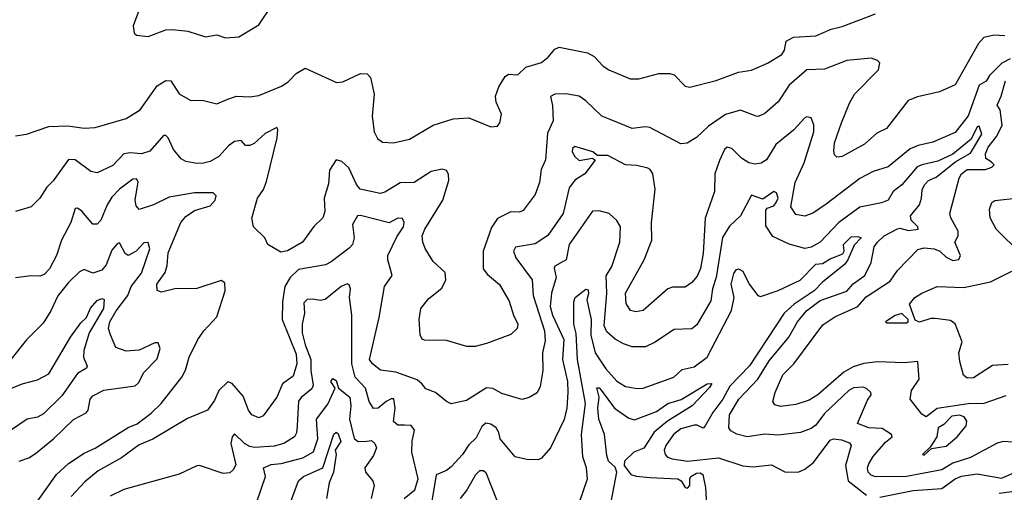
# Model space of a CAD drawing. Extents: x 1690054 to 1842981, y 782881 to 914114.
# Tile 304 of 656: x 1698904 to 1703358, y 907574 to 909712. Entities that reach past the tile are written whole.
import ezdxf

# ---------------------------------------------------------------- set-up
doc = ezdxf.new("R2010")
doc.units = 0

msp = doc.modelspace()

# ---------------------------------------------------------------- linework, layer by layer
at = {"layer": '0CON10XD'}
for points in [[(1699454.1, 909785.9), (1699417.5, 909685), (1699421.7, 909651.7), (1699432.5, 909642.5), (1699485, 909636.7), (1699565, 909666), (1699595, 909668), (1699665, 909660.8), (1699744.2, 909634.2), (1699795, 909644.2), (1699835, 909630.8)], [(1699835, 909630.8), (1699895, 909634.2), (1699985, 909688.8), (1700044.3, 909775.7)], [(1700595, 909154.4), (1700667.8, 909172.2), (1700775, 909235.6), (1700865, 909263.5), (1700935, 909267.5), (1701035, 909226.7), (1701065, 909231.2), (1701075.8, 909245), (1701083.8, 909285), (1701059.5, 909339.5), (1701056.4, 909366.4), (1701070.9, 909409.1), (1701100, 909455), (1701115, 909465.8), (1701156.7, 909463.3), (1701192.8, 909497.2), (1701265, 909518.6), (1701295, 909542), (1701325, 909579.2), (1701345, 909588.6), (1701472.9, 909562.9), (1701502, 909545), (1701542.6, 909502.6), (1701568.8, 909485), (1701665, 909444.2), (1701705, 909444.2), (1701795, 909468.5), (1701845, 909469.4), (1701865, 909462.5), (1701915, 909412), (1701935, 909407.5), (1702055, 909437.1), (1702155, 909475.4), (1702215, 909483.3), (1702286, 909515), (1702351.2, 909555), (1702364, 909575), (1702371.2, 909615), (1702405, 909632.5), (1702505, 909638.5), (1702575, 909669.5), (1702625, 909681.8), (1702775, 909738.8)], [(1703360.4, 909639.6), (1703312.7, 909642.7), (1703265, 909630.9), (1703240.9, 909605), (1703135, 909418.1), (1703064.6, 909385.4), (1702965, 909362.7), (1702923.4, 909346.6), (1702825, 909219.5), (1702781.2, 909198.8), (1702725, 909149.1), (1702625, 909093.1), (1702600.3, 909090.3), (1702590.5, 909100.5), (1702586.8, 909116.8), (1702589.5, 909155), (1702621.5, 909245), (1702657.5, 909335), (1702680.4, 909375), (1702788.2, 909485), (1702795, 909516.7), (1702785, 909528), (1702755, 909538.1), (1702645, 909527.1), (1702545, 909488), (1702465, 909485.4), (1702385, 909415.5), (1702335, 909340.6), (1702275, 909287.8), (1702245, 909274.4), (1702235, 909275.6), (1702165, 909303.1), (1702096.9, 909283.1), (1702020.1, 909229.9), (1701965, 909178.9), (1701923.9, 909153.9), (1701895, 909150), (1701755, 909223.9), (1701735, 909227.9), (1701675, 909220), (1701575, 909260), (1701536.9, 909275), (1701465, 909345.5), (1701435, 909366.2), (1701375, 909377.1), (1701325, 909374.5), (1701304.4, 909365), (1701314, 909324), (1701316.8, 909255), (1701291.5, 909198.5), (1701282.4, 909077.6), (1701262.5, 909035), (1701254.6, 908975.4), (1701235, 908921.2), (1701181.7, 908848.3), (1701165, 908841.9), (1701125, 908842.9), (1701065, 908812.7), (1701038.4, 908771.6), (1701001.1, 908665), (1701000.6, 908585), (1701019.4, 908559.4), (1701075, 908513.8), (1701117.9, 908437.9), (1701137.1, 908375), (1701156.7, 908335), (1701154.4, 908315), (1701125, 908287.1), (1701015, 908246.9), (1700965, 908233.3), (1700926.8, 908233.2), (1700835, 908260.8), (1700735, 908262.5), (1700725, 908266.7), (1700715.7, 908285.7), (1700710.6, 908355), (1700718.6, 908405), (1700755, 908451.4), (1700813.1, 908496.9), (1700831.4, 908535), (1700828, 908568), (1700775, 908618), (1700737.6, 908677.6), (1700727.1, 908705), (1700724.5, 908734.5), (1700737.1, 908765), (1700818.2, 908895), (1700844.6, 908985), (1700843.8, 909013.8), (1700835, 909030), (1700815, 909035.6), (1700765, 909025.4), (1700688, 908975), (1700625, 908973.9), (1700555, 908932.1), (1700535, 908926.2), (1700443.5, 908945), (1700427.1, 908967.1), (1700392.5, 909042.5), (1700361, 909071), (1700335, 909078.1), (1700305, 909032), (1700300.4, 908969.6), (1700281.5, 908905), (1700283.8, 908845), (1700274.4, 908815), (1700233.8, 908776.2), (1700183.1, 908705), (1700115, 908667.1), (1700085, 908660), (1700026.2, 908695), (1700013.3, 908725), (1699961.2, 908775), (1699954.2, 908814.2), (1699979.4, 908905), (1700006.4, 908943.6), (1700020.4, 908979.6), (1700068.3, 909178.3), (1700072, 909215), (1700067.5, 909225), (1700015, 909196.9), (1699965, 909152.5), (1699945, 909142.3), (1699925, 909143.1), (1699905, 909165.8), (1699875, 909160.4), (1699848.7, 909141.3), (1699805, 909093.3), (1699765, 909071.1), (1699735, 909062.3), (1699705, 909061.2), (1699655, 909070.8), (1699635, 909082.5), (1699600, 909125), (1699575, 909178), (1699565, 909188), (1699555, 909188), (1699492.7, 909117.3), (1699455, 909105.9), (1699405, 909109.8), (1699375, 909105.3), (1699325, 909052.5), (1699255, 909019.4), (1699225, 909025.6), (1699155, 909077.5), (1699125, 909080), (1699055, 908983.5), (1699026.7, 908955), (1698995.5, 908904.5), (1698955, 908865.8), (1698885, 908844.2)], [(1703385, 909535.5), (1703347.3, 909515), (1703290.6, 909459.4), (1703275.9, 909434.1), (1703244.3, 909415.7), (1703195, 909277.9), (1703135, 909201.4), (1703035, 909157.4), (1702967.7, 909142.3), (1702932.8, 909127.2), (1702833.2, 909046.8), (1702765, 909024.7), (1702705, 908993.9), (1702552.7, 908877.3)], [(1698885, 909186), (1698935, 909194.2), (1699035, 909229.5), (1699121.7, 909231.7), (1699195, 909221.9), (1699245, 909224.4), (1699385, 909264.5), (1699448.1, 909305), (1699525, 909413.1), (1699565, 909437.5), (1699587.5, 909435), (1699625, 909377.1), (1699675, 909348.6), (1699735, 909347.1), (1699795, 909331.9), (1699845, 909352.5), (1699885, 909365.5), (1699945, 909363.1), (1699985, 909369.4), (1700088.3, 909411.7), (1700118.3, 909431.7), (1700155, 909468.1), (1700195, 909492.9), (1700337.7, 909427.7), (1700365, 909431.4), (1700445, 909468.1), (1700475, 909468), (1700490.5, 909450.5), (1700506.9, 909375), (1700498.5, 909275), (1700507.1, 909205), (1700522, 909175), (1700545, 909158), (1700595, 909154.4)], [(1703365, 908010.3), (1703265, 907976), (1703195, 907973.4), (1703055, 907953.5), (1703005, 907915.5), (1702985, 907926.9), (1702932.2, 907995), (1702938.9, 908035), (1702972.8, 908085), (1702966.7, 908165), (1702905, 908158.9), (1702785, 908163.5), (1702722.7, 908157.3), (1702675, 908141.8), (1702632.6, 908117.4), (1702515, 908014.1), (1702475, 907990.7), (1702415, 907971.8), (1702345, 907962.5), (1702320.3, 907970.3), (1702311.1, 907985), (1702321.4, 908025), (1702355.8, 908105), (1702405.5, 908154.5), (1702537.8, 908332.2), (1702591.7, 908368.3), (1702695, 908413.9), (1702732.5, 908457.5), (1702841.3, 908528.7), (1702875, 908577.9), (1702966.9, 908673.1), (1702995, 908679.5), (1703041.2, 908675), (1703065.6, 908665.6), (1703095, 908638.1), (1703125, 908622.2), (1703152.9, 908627.1), (1703160, 908645), (1703134.2, 908705), (1703149.5, 908735), (1703149.6, 908755), (1703115.4, 908815), (1703110.9, 908835), (1703153.3, 908995), (1703164.5, 909015), (1703190, 909035), (1703272.5, 909035), (1703301.1, 909045), (1703311.4, 909055), (1703298.8, 909068.8), (1703273.7, 909083.7), (1703272.7, 909105), (1703284.4, 909135), (1703323.7, 909185), (1703347.6, 909235), (1703339.5, 909305), (1703325.8, 909325), (1703344.2, 909365.8), (1703363.5, 909435)], [(1702552.7, 908877.3), (1702495, 908838.2), (1702455, 908823.4), (1702415, 908831.5), (1702392.9, 908865), (1702412.2, 908975), (1702452.2, 909065), (1702495.7, 909205), (1702495.9, 909235.9), (1702485, 909268), (1702465, 909272.5), (1702455, 909267.5), (1702405, 909212.7), (1702325, 909147.9), (1702281.9, 909078.1), (1702257.4, 909062.6), (1702231.1, 909058.9), (1702202.5, 909065), (1702169.4, 909085), (1702125, 909130), (1702105, 909135.5), (1702092.9, 909125), (1702069.1, 909075), (1702049.1, 909015), (1702047.5, 908935), (1702005.2, 908814.8), (1701995.6, 908655), (1701984.3, 908585.7), (1701967.9, 908552.1), (1701945, 908523.5), (1701915, 908501.5), (1701857.5, 908502.5), (1701836.3, 908493.7), (1701725, 908396.2), (1701690.5, 908390.5), (1701666.7, 908396.7), (1701647.9, 908427.9), (1701643.9, 908475), (1701728.5, 908625), (1701763.1, 908715), (1701762.5, 908795), (1701778.5, 908945), (1701768.6, 909015), (1701756, 909035), (1701745, 909040), (1701695, 909052.9), (1701645, 909055.5), (1701565, 909098.2), (1701517.5, 909097.5), (1701496.7, 909115), (1701415, 909138.1), (1701405, 909130), (1701403.5, 909115), (1701415, 909093.3), (1701435, 909074.4), (1701495, 909086.2), (1701506.7, 909076.7), (1701460.8, 909015), (1701415, 908985.4), (1701388.8, 908951.2), (1701363.1, 908835), (1701293.7, 908736.3), (1701235, 908698.4), (1701147.1, 908682.9), (1701137.3, 908665), (1701147.9, 908635), (1701222.7, 908535), (1701227.1, 908465), (1701278, 908305), (1701281.4, 908258.6), (1701268.8, 908205), (1701270.5, 908125), (1701257.6, 908052.4), (1701245.4, 908024.6), (1701207.9, 908002.1), (1701175, 907994.3), (1701085, 908020.9), (1701043.6, 908043.6), (1701015, 908046.6), (1700925, 907988.5), (1700855, 907974.4), (1700835, 907984.2), (1700785.5, 908025.5), (1700741.3, 908041.3), (1700723.8, 908063.8), (1700702.4, 908082.4), (1700605, 908117.5), (1700536, 908126), (1700500.5, 908155), (1700486.9, 908175), (1700530.7, 908365), (1700554, 908505), (1700588.8, 908555), (1700568.8, 908625), (1700569.7, 908645), (1700609.7, 908730.3), (1700639.4, 908775), (1700643.2, 908795), (1700635, 908813.1), (1700615, 908814.5), (1700575, 908792.9), (1700445, 908826.9), (1700432, 908825), (1700408.6, 908785), (1700417.5, 908725), (1700409.1, 908695), (1700395, 908677.9), (1700313.2, 908616.8), (1700286.5, 908603.5), (1700165, 908581.4), (1700127.8, 908545), (1700103, 908505), (1700093, 908435), (1700091, 908355), (1700155, 908198.2), (1700157.3, 908155), (1700141.4, 908098.6), (1700093.2, 908065), (1700066.4, 908003.6), (1700005, 907919.2), (1699985, 907911.4), (1699953.5, 907925), (1699938.7, 907945), (1699915, 908009.5), (1699865, 908065.8), (1699845, 908073.1), (1699804.5, 908035), (1699785, 907988.8), (1699753.8, 907945), (1699662.8, 907907.2), (1699506.4, 907813.6), (1699445, 907789.2), (1699365, 907729.4), (1699258.8, 907671.2), (1699199.2, 907620.8), (1699136.9, 907555)], [(1703395, 907801.1), (1703355, 907803.3), (1703325, 907795.4), (1703205, 907731.4), (1703124.9, 907705.1), (1703075, 907674.8), (1702915, 907645.2), (1702775, 907643.9), (1702755, 907651.2), (1702742.2, 907665), (1702739.4, 907685), (1702745, 907702.9), (1702765, 907736.5), (1702820.1, 907799.9), (1702850, 907825), (1702848, 907835), (1702805, 907862.5), (1702745, 907865.8), (1702694.4, 907885), (1702738.7, 907991.3), (1702756, 908015), (1702753.8, 908025), (1702735, 908044), (1702719.4, 908049.4), (1702676.2, 908046.2), (1702654.6, 908035), (1702598.8, 907981.2), (1702545, 907930.9), (1702505, 907877.3), (1702485, 907862.5), (1702435.3, 907844.7), (1702335, 907832.2), (1702275, 907837.2), (1702195, 907825.2), (1702147.4, 907837.4), (1702121.5, 907851.5), (1702112.2, 907865), (1702115, 907924.2), (1702157.6, 907995), (1702243.3, 908085), (1702295, 908168.9), (1702384, 908275), (1702422.1, 908345), (1702463.6, 908395), (1702525, 908441.6), (1702645, 908483.3), (1702675, 908517.1), (1702727.5, 908555), (1702756.4, 908613.6), (1702769.7, 908685), (1702783.8, 908705), (1702815, 908733.8), (1702875, 908766), (1702885, 908768.8), (1702925, 908757.9), (1702968.6, 908765), (1702967.3, 908775), (1702936.9, 908805), (1702934.2, 908825), (1702973.7, 908875), (1702983.7, 908905), (1702986.9, 908943.1), (1702997.2, 908965), (1703014.9, 908985.1), (1703049.6, 909000.4), (1703139.3, 909070.7), (1703205, 909108.4), (1703256.2, 909195), (1703245, 909230.6), (1703235, 909226.7), (1703208.1, 909171.9), (1703125.5, 909104.5), (1703057.9, 909072.1), (1702985, 909056.1), (1702964.2, 909045.8), (1702895.1, 908964.9), (1702854.7, 908935), (1702832.3, 908895), (1702802.9, 908882.9), (1702705, 908864.6), (1702609.7, 908795), (1702525.4, 908705), (1702485, 908683.2), (1702455, 908676.8), (1702385, 908697.1), (1702310.9, 908730.9), (1702279.9, 908779.9), (1702279.2, 908850.8), (1702285, 908859.4), (1702315, 908870.4), (1702326.3, 908885), (1702335.2, 908905.2), (1702328.1, 908928.1), (1702315, 908934.5), (1702265, 908900), (1702215, 908917.8), (1702165, 908824.5), (1702115, 908777.5), (1702082.7, 908727.3), (1702054.1, 908545), (1702038.3, 908495), (1702030.5, 908439.5), (1701967.8, 908332.2), (1701945, 908313.3), (1701865, 908310), (1701775, 908250.9), (1701735, 908232.5), (1701675, 908232.7), (1701635, 908245.5), (1701596.9, 908266.9), (1701560.6, 908300.6), (1701547.5, 908327.5), (1701559.5, 908475), (1701556.6, 908553.4), (1701582.5, 908595), (1701618.9, 908705), (1701621.1, 908775), (1701605, 908804), (1701570, 908835), (1701525, 908848.1), (1701494.6, 908845.4), (1701389.1, 908695), (1701375.6, 908625), (1701325, 908596.9), (1701321.5, 908588.5), (1701330.8, 908545), (1701309.3, 908475), (1701303.3, 908415), (1701313.5, 908375), (1701365.5, 908265), (1701359.6, 908175), (1701382.2, 908075), (1701382.9, 908025), (1701379.7, 907955), (1701367.2, 907902.8), (1701304.7, 907775.3), (1701265, 907728), (1701248.8, 907721.2), (1701197.7, 907722.3), (1701145, 907734.2), (1701077.5, 907815), (1701070.6, 907845), (1701058.9, 907865), (1701035, 907881.5), (1701012.7, 907887.3), (1700995, 907871.1), (1700969.3, 907820.7), (1700935, 907788.6), (1700907.1, 907745), (1700855, 907689.4), (1700835, 907671.9), (1700787.9, 907652.1), (1700766.7, 907525)], [(1698981.4, 907528.6), (1699069.6, 907655), (1699125, 907704.4), (1699195, 907751.1), (1699245, 907772.9), (1699395, 907866.9), (1699435, 907884.2), (1699498.4, 907931.6), (1699543.6, 907975), (1699637.5, 908095), (1699653.7, 908126.3), (1699670, 908185), (1699710, 908265), (1699736.5, 908305), (1699795, 908368.1), (1699833.8, 908485), (1699831.1, 908521.1), (1699815, 908532.2), (1699705, 908495.4), (1699605.4, 908494.6), (1699545, 908478.8), (1699526.4, 908486.4), (1699524.2, 908515), (1699561.6, 908568.4), (1699570.4, 908599.6), (1699575, 908658), (1699632.2, 908795), (1699655, 908821.1), (1699695, 908848.2), (1699765, 908870), (1699788, 908895), (1699793.3, 908915), (1699778.3, 908928.3), (1699695, 908929.1), (1699580.3, 908909.7), (1699508.6, 908875), (1699445, 908852.9), (1699430.7, 908870.7), (1699426.7, 908895), (1699439.3, 908979.3), (1699431.9, 908991.9), (1699415, 908990.9), (1699356, 908945), (1699321, 908909), (1699299.3, 908875), (1699270.4, 908805), (1699255, 908786.9), (1699235, 908786.9), (1699185, 908846.4), (1699165, 908858.9), (1699155, 908857.5), (1699134.7, 908795), (1699092.5, 908715), (1699070.9, 908645), (1699037.9, 908585), (1699015, 908560), (1698995, 908551.1), (1698955, 908553.1), (1698885, 908544.3)], [(1703433.1, 908655), (1703321.9, 908765), (1703294.4, 908815), (1703291.4, 908855), (1703301.4, 908885), (1703315, 908894.4), (1703425, 908906.4)], [(1701435.5, 907525), (1701472.1, 907635), (1701467.2, 907685), (1701451.6, 907735), (1701445.2, 907835), (1701463.7, 907975), (1701427.9, 908175), (1701421.6, 908291.6), (1701410, 908335), (1701411, 908435), (1701416.6, 908455), (1701465, 908492.9), (1701475, 908490), (1701476.7, 908473.3), (1701468.8, 908445), (1701488.9, 908355), (1701487.7, 908285), (1701507.8, 908205), (1701555, 908133.2), (1701605, 908076), (1701645, 908051.8), (1701696.4, 908043.6), (1701725, 908044.6), (1701862.5, 908095), (1701901.3, 908128.7), (1701955, 908140.8), (1702014.1, 908185.9), (1702124.3, 908395.7), (1702136.2, 908455), (1702122.9, 908515), (1702135, 908564.2), (1702145, 908580), (1702155.8, 908584.2), (1702175, 908574.4), (1702203.1, 908515), (1702243.6, 908465), (1702255, 908460), (1702335, 908486.9), (1702435, 908533.1), (1702505, 908605.5), (1702535, 908609.2), (1702569.7, 908630.3), (1702627.3, 908652.7), (1702634.2, 908665), (1702631.3, 908695), (1702665, 908729.4), (1702695, 908731.5), (1702710.6, 908725), (1702678.4, 908691.6), (1702650.8, 908625), (1702635.6, 908605)], [(1698902, 907715), (1698945, 907730), (1698975, 907749.5), (1699056.5, 907815), (1699146.9, 907903.1), (1699205, 907932.7), (1699213.8, 907945), (1699222.5, 907995), (1699235, 908010.6), (1699284.7, 908035.3), (1699426.9, 908055), (1699441, 908069), (1699465, 908115.4), (1699525, 908177.8), (1699539.5, 908225), (1699530, 908250), (1699515, 908250.6), (1699445, 908217.6), (1699385, 908212.3), (1699338.3, 908228.3), (1699315, 908286.9), (1699305.7, 908315), (1699312.1, 908345), (1699340.8, 908395), (1699393, 908465), (1699407.7, 908505), (1699455.5, 908565), (1699492, 908675), (1699485, 908704), (1699465, 908702.5), (1699430, 908665), (1699395, 908644.6), (1699381.2, 908655), (1699355, 908702), (1699345, 908698.1), (1699321.2, 908668.8), (1699295, 908603.1), (1699275, 908578.9), (1699235, 908565.5), (1699195, 908581.4), (1699175, 908571.1), (1699125, 908523.8), (1699076.6, 908463.4), (1699045.4, 908395), (1699010.5, 908339.5), (1698935, 908264.4), (1698864.4, 908175)], [(1702635.6, 908605), (1702535, 908525.2), (1702498.5, 908485), (1702406.7, 908425), (1702362, 908385), (1702205, 908145.3), (1702115.7, 908054.3), (1702085, 907995.3), (1702038.9, 907935), (1702005, 907874.4), (1701995, 907864.5), (1701967.9, 907877.9), (1701955, 907878), (1701895, 907860.6), (1701861.6, 907835), (1701826.2, 907785), (1701819.5, 907765), (1701823.5, 907745), (1701835, 907732.7), (1701854.8, 907724.8), (1701925, 907715.3), (1702065, 907729.4), (1702175, 907693.2), (1702221.4, 907688.6), (1702305, 907698.8), (1702365, 907665.8), (1702425.3, 907665.3), (1702455, 907678.9), (1702495, 907709.3), (1702570.1, 907809.9), (1702585, 907815.4), (1702621.8, 907811.8), (1702657.8, 907797.8), (1702665.3, 907785), (1702639, 907695), (1702651.9, 907625), (1702735, 907560.5)], [(1703375, 908152.1), (1703305, 908148.1), (1703218, 908092), (1703190.2, 908090.2), (1703173.5, 908103.5), (1703156.7, 908165), (1703152.7, 908205), (1703167.9, 908255), (1703135, 908335.6), (1703115, 908350.4), (1703045, 908360), (1703025, 908360), (1702975, 908344.3), (1702955, 908352.5), (1702928.8, 908425), (1702954, 908455), (1702985, 908474.3), (1703055, 908505.6), (1703175, 908500), (1703295, 908526.2), (1703392, 908575)], [(1700643.3, 907545), (1700691.1, 907585), (1700705.7, 907635), (1700677.3, 907755), (1700679.2, 907805), (1700689.6, 907855), (1700675, 907876.8), (1700645, 907878.2), (1700615, 907877.1), (1700595, 907894), (1700602.8, 907955), (1700596.2, 907996.2), (1700585, 907996.8), (1700561.9, 907985), (1700525, 907954.6), (1700505, 907952.9), (1700484.2, 907984.2), (1700467.8, 908045), (1700421.8, 908095), (1700406.2, 908155), (1700406.9, 908375), (1700395.5, 908454.5), (1700400, 908495), (1700395, 908513.1), (1700385, 908517.8), (1700357.5, 908505), (1700285, 908445.6), (1700265, 908441.1), (1700228.1, 908448.1), (1700205, 908445.6), (1700189.5, 908430.5), (1700191.9, 908385), (1700181, 908335), (1700182, 908295), (1700195, 908240.9), (1700220.3, 908175), (1700221, 908125), (1700231.9, 908058.1), (1700225, 908042.4), (1700176.7, 908003.3), (1700164.5, 907985.5), (1700158.6, 907875), (1700156.4, 907843.6), (1700146.7, 907825), (1700098.6, 907795), (1700055, 907782.8), (1699966.7, 907776.7), (1699945, 907780.4), (1699920.6, 907795), (1699875, 907838.6), (1699864.8, 907825.2), (1699859.3, 907795), (1699882.2, 907697.8), (1699870, 907675), (1699855, 907662), (1699825, 907659.2), (1699717.5, 907695), (1699705, 907694.3), (1699624.7, 907655.3), (1699375, 907586), (1699313.4, 907556.6)], [(1698765, 908003.3), (1698914.7, 908065.3), (1698985, 908083.4), (1699035, 908110), (1699133.2, 908275), (1699180, 908340), (1699205.3, 908365), (1699223.5, 908406.5), (1699255, 908441.6), (1699275, 908450.7), (1699285.5, 908445.5), (1699282.8, 908405), (1699218, 908295), (1699193.8, 908215), (1699191.8, 908185), (1699209.5, 908145), (1699206.7, 908135), (1699165, 908111.1), (1699095, 908010.8), (1699011, 907929), (1698985, 907914.2), (1698938, 907905), (1698795, 907808.2)], [(1702915, 908340), (1702922.5, 908345), (1702922.5, 908355), (1702895, 908383.3), (1702865, 908373.8), (1702820, 908345), (1702825, 908340), (1702915, 908340)], [(1699978.7, 907535), (1700015.4, 907645), (1700006, 907685), (1700040.8, 907699.2), (1700085.9, 907704.1), (1700185, 907729.8), (1700232.4, 907757.6), (1700252.8, 907815), (1700247.1, 907905), (1700297, 907973), (1700331.2, 908045), (1700311.6, 908075), (1700320.9, 908089.1), (1700335, 908080), (1700345.6, 908045), (1700398, 908005), (1700402.4, 907965), (1700395.2, 907905), (1700417.1, 907817.1), (1700435, 907803.3), (1700474.7, 907805.3), (1700495, 907808.6), (1700510, 907795), (1700517.9, 907775), (1700505, 907740), (1700465.8, 907685), (1700468, 907665), (1700502, 907625), (1700506.9, 907605), (1700493.8, 907546.2)], [(1701581.3, 907538.7), (1701605.1, 907665), (1701597.1, 907687.1), (1701567.5, 907715), (1701559.9, 907739.9), (1701548.9, 907835), (1701524, 907904), (1701519.9, 907955), (1701525.8, 908005), (1701515, 908046.2), (1701525, 908046.2), (1701535, 908036), (1701595.2, 907955.2), (1701658.8, 907908.8), (1701685, 907901.5), (1701785, 907939.7), (1701836.5, 907975), (1701895.9, 907994.1), (1702013.1, 908065), (1702035, 908066.2), (1702025, 908047.8), (1701945.5, 907964.5), (1701834.7, 907895.3), (1701774.5, 907845.5), (1701727.2, 907772.8), (1701682.2, 907755), (1701640, 907715), (1701637.6, 907695), (1701668.5, 907655), (1701692.9, 907647.1), (1701755, 907641.4), (1701880.8, 907635), (1701896.4, 907626.4), (1701915, 907595.5), (1701925, 907592.2), (1701935.8, 907605), (1701934.7, 907635), (1701940.3, 907645), (1701965, 907660.6), (1701981.8, 907661.8), (1701994.2, 907655), (1702005.7, 907595.7), (1702015.5, 907435)], [(1702995, 907741.2), (1703028, 907772), (1703095, 907783.2), (1703145, 907825.5), (1703186.2, 907875), (1703188.4, 907895), (1703176.8, 907915), (1703155, 907922.6), (1703121, 907919), (1703085, 907880.6), (1703058.8, 907865), (1703052.5, 907825), (1703022.3, 907777.7), (1702987.5, 907745), (1702995, 907741.2)], [(1700124.6, 907515.4), (1700164.7, 907625.3), (1700188.1, 907645), (1700275.6, 907685), (1700325, 907837.5), (1700335, 907845.5), (1700345, 907838.2), (1700356, 907804), (1700331.5, 907765), (1700335.5, 907745), (1700323.8, 907665), (1700303.4, 907616.6), (1700291.4, 907545)], [(1702795, 907551.8), (1702945, 907582), (1703075, 907590.4), (1703135, 907635.2), (1703165, 907647.3), (1703235, 907657.3), (1703345, 907637.3), (1703432.5, 907675), (1703593.8, 907693.8), (1703603.3, 907693.3), (1703605.8, 907685.8), (1703596.9, 907675), (1703469, 907631), (1703415, 907578.2), (1703335, 907568.1)], [(1700898.2, 907545), (1700925, 907580), (1700966.9, 907655), (1700985, 907672.4), (1701002.4, 907672.4), (1701012.8, 907662.8), (1701064.3, 907534.3)]]:
    msp.add_lwpolyline(points, dxfattribs=at)

doc.saveas('drawing.dxf')
